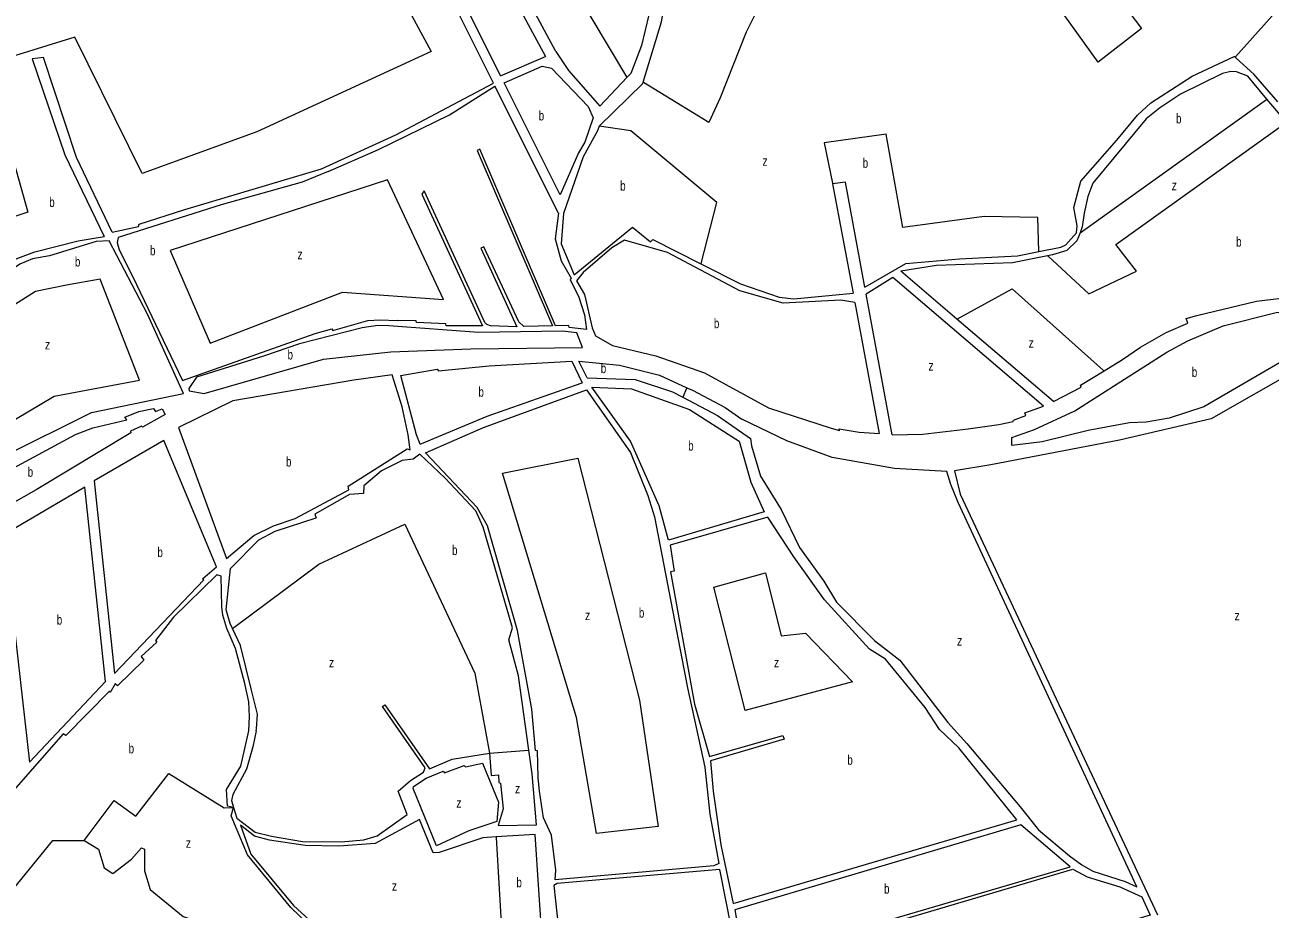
# Model space of a CAD drawing. Extents: x 639657 to 671642, y 222838 to 252123.
# Drawn here: x 640346 to 641627, y 234587 to 235497 of the extents above; entities that cross this region are included whole.
import ezdxf

# ---------------------------------------------------------------- set-up
doc = ezdxf.new("R2010")
doc.units = 0
doc.header["$LTSCALE"] = 4
doc.layers.add('1', color=7, linetype='Continuous', lineweight=13)
doc.layers.add('21', color=7, linetype='Continuous', lineweight=13)
doc.layers.add('7', color=7, linetype='Continuous')

msp = doc.modelspace()

# ---------------------------------------------------------------- linework, layer by layer
at = {"layer": '1'}
for p, q in [((640835.48, 235444.279), (640881.828, 235463.898)), ((640896.795, 235321.593), (640839.198, 235436.839)), ((640895.018, 235303.058), (640829.78, 235433.594)), ((641239.016, 235236.763), (641211.671, 235219.584)), ((641394.198, 235104.565), (641239.016, 235236.763)), ((641238.424, 235074.883), (641211.671, 235219.584)), ((641200.008, 235210.966), (641225.207, 235076.247)), ((640870.997, 234663.818), (640830.872, 234661.368))]:
    msp.add_line(p, q, dxfattribs=at)
for points in [[(640892.29, 235469.053), (640739.189, 235753.306), (640668.527, 235825.474), (640606.697, 235878.495), (640562.533, 235918.261), (640550.756, 235932.989), (640518.37, 235978.647), (640445.006, 236114.569)], [(640458.995, 236063.75), (640508.065, 235974.228), (640546.34, 235919.734), (640669.999, 235809.273), (640722.995, 235751.833), (640733.3, 235738.578), (640881.828, 235463.898)], [(640982.176, 235437.531), (641001.212, 235499.589), (641008.46, 235542.44), (641027.807, 235581.966), (641078.343, 235644.202), (641118.591, 235692.918), (641149.545, 235728.606), (641193.553, 235763.622), (641224.762, 235785.249), (641247.072, 235799.77), (641339.512, 235709.108), (641301.145, 235667.318), (641308.361, 235656.681), (641315.576, 235646.044)], [(640835.48, 235444.279), (640802.49, 235510.291), (640774.519, 235564.785), (640689.136, 235688.502), (640637.612, 235762.143)], [(640828.207, 235436.741), (640793.68, 235505.828), (640766.026, 235559.704), (640694.087, 235663.941)], [(640990.342, 235546.274), (640988.445, 235539.687), (640988.04, 235506.75), (640980.586, 235475.257), (640969.569, 235446.648), (640965.876, 235442.757), (640937.681, 235413.054)], [(640435.973, 235283.264), (640399.127, 235360.064), (640365.268, 235463.161), (640353.491, 235461.688), (640387.35, 235363.01), (640427.826, 235278.904)], [(640892.29, 235469.053), (640905.567, 235449.488), (640937.681, 235413.054)], [(641389.181, 235263.315), (641412.045, 235267.942), (641417.214, 235270.311), (641428.018, 235282.561), (641428.688, 235289.975), (641425.331, 235308.63), (641432.391, 235335.98), (641469.753, 235378.041), (641490.848, 235403.554), (641504.596, 235416.229), (641547.121, 235443.81), (641590.398, 235464.087)], [(641635.159, 235417.57), (641610.418, 235445.946), (641592.398, 235462.275), (641591.347, 235463.227), (641590.398, 235464.087)], [(640839.198, 235436.839), (640878.205, 235454.182), (640887.973, 235452.013), (640925.59, 235412.773), (640930.839, 235401.032), (640922.14, 235375.905), (640915.799, 235365.003), (640896.795, 235321.593)], [(641624.038, 235420.255), (641604.232, 235443.673), (641592.802, 235448.118), (641586.986, 235448.441), (641578.404, 235446.652), (641535.031, 235425.258), (641513.467, 235411.009), (641499.913, 235399.756), (641444.802, 235333.624), (641439.9, 235319.89), (641435.931, 235302.913), (641434.079, 235288.995), (641431.716, 235282.82)], [(640435.973, 235283.264), (640463.107, 235289.184), (640463.704, 235291.522), (640510.77, 235306.647), (640651.174, 235348.668), (640727.7, 235383.371), (640828.207, 235436.741)], [(640937.086, 235392.445), (640981.796, 235436.293), (640982.176, 235437.531)], [(640657.998, 235345.768), (640709.799, 235368.232), (640782.966, 235404.132), (640829.78, 235433.594)], [(641456.495, 235140.808), (641475.497, 235152.439), (641493.921, 235164.942), (641520.256, 235180.136), (641542.659, 235189.822), (641540.803, 235194.682), (641551.964, 235197.698), (641613.157, 235212.408), (641638.951, 235215.62), (641668.609, 235218.148), (641691.062, 235219.105), (641709.357, 235218.412), (641766.5, 235212.592), (641800.366, 235207.737), (641802.476, 235212.115), (641769.869, 235245.805), (641752.364, 235268.529), (641644.164, 235396.46), (641624.038, 235420.255)], [(640937.086, 235392.445), (640935.183, 235387.459), (640920.396, 235360.77), (640900.4, 235302.682), (640897.73, 235271.504), (640911.325, 235239.416), (640971.105, 235288.424), (640989.889, 235273.32), (640992.111, 235275.669), (641041.659, 235250.647)], [(640895.018, 235303.058), (640891.808, 235276.54), (640897.932, 235253.844), (640908.092, 235236.045), (640907.186, 235234.618), (640915.925, 235216.506), (640922.023, 235198.377), (640924.039, 235183.266), (640906.245, 235185.181), (640905.724, 235187.41), (640892.11, 235186.916), (640814.159, 235368.707), (640811.626, 235367.473), (640888.858, 235186.996), (640859.493, 235186.501), (640854.386, 235191.035), (640818.486, 235268.147), (640815.343, 235266.908), (640852.179, 235185.946), (640825.143, 235186.887), (640821.273, 235188.384), (640819.432, 235190.504), (640756.884, 235326.009), (640754.465, 235322.339), (640816.81, 235187.036), (640779.515, 235187.098), (640779.3, 235189.228), (640748.909, 235190.452), (640748.695, 235192.277), (640728.98, 235192.555)], [(640657.998, 235345.768), (640631.335, 235334.734), (640548.138, 235311.559), (640442.259, 235277.716)], [(641210.369, 235226.625), (641190.396, 235334.657), (641177.147, 235333.184), (641198.219, 235220.529)], [(641431.716, 235282.82), (641428.471, 235274.342), (641418.162, 235264.43), (641403.553, 235260.072), (641398.312, 235259.005)], [(640244.65, 235178.925), (640256.714, 235199.942), (640255.377, 235202.775), (640321.481, 235247.663), (640338.909, 235256.708), (640356.351, 235263.013), (640401.101, 235274.368), (640427.826, 235278.904)], [(640442.259, 235277.716), (640440.946, 235272.596), (640443.224, 235265.1), (640456.891, 235238.189), (640508.407, 235130.932), (640644.914, 235179.22), (640661.858, 235183.999), (640662.883, 235182.382), (640698.799, 235192.461), (640711.6, 235193.051), (640728.98, 235192.555)], [(641200.008, 235210.966), (641185.639, 235213.589), (641126.312, 235210.362), (641081.731, 235222.963), (641007.124, 235262.368), (640963.05, 235275.277), (640950.089, 235267.175), (640920.559, 235241.709), (640913.572, 235233.209)], [(641210.369, 235226.625), (641252.395, 235251.071), (641307.749, 235256.1), (641367.485, 235258.924), (641389.181, 235263.315)], [(641398.312, 235259.005), (641362.343, 235251.684), (641283.907, 235249.246), (641247.344, 235243.083)], [(641041.659, 235250.647), (641082.403, 235230.072), (641122.01, 235216.424), (641137.262, 235214.797), (641198.219, 235220.529)], [(640913.572, 235233.209), (640921.905, 235219.387), (640929.619, 235184.825), (640933.323, 235176.729), (640950.553, 235166.893), (640995.427, 235156.223), (641045.318, 235138.784), (641111.27, 235102.57), (641175.814, 235081.775), (641184.262, 235079.394), (641183.947, 235081.219), (641204.393, 235077.596), (641225.207, 235076.247)], [(641404.418, 235109.274), (641305.007, 235193.961), (641247.344, 235243.083)], [(640752.833, 235065.477), (640749.052, 235074.943), (640732.855, 235136.044), (640770.214, 235142.579), (640771.748, 235140.864), (640823.952, 235145.872), (640908.98, 235150.789), (640919.477, 235128.367)], [(640924.489, 235133.574), (640916.195, 235150.734), (640957.796, 235146.502)], [(640957.796, 235146.502), (640999.016, 235136.192), (641027.334, 235123.257)], [(641673.708, 235149.068), (641656.841, 235142.655), (641566.79, 235091.522), (641472.306, 235069.593), (641340.04, 235044.068), (641302.577, 235038.039), (641308.302, 235013.818), (641511.439, 234581.317)], [(641404.418, 235109.274), (641432.875, 235124.046), (641432.255, 235125.971), (641456.495, 235140.808)], [(640752.833, 235065.477), (640821.625, 235094.217), (640919.477, 235128.367)], [(640924.489, 235133.574), (640973.99, 235131.773), (641012.265, 235119.254), (641023.171, 235113.539)], [(640758.169, 235056.366), (640817.944, 235082.434), (640923.944, 235121.344)], [(640923.944, 235121.344), (640969.16, 235056.884), (640987.193, 235012.544), (640993.821, 234990.561), (641027.738, 234814.573), (641045.573, 234733.284), (641050.927, 234684.801), (641059.952, 234634.21)], [(640929.529, 235124.014), (640970.309, 235122.2), (641029.93, 235100.844), (641080.926, 235068.255)], [(641080.926, 235068.255), (641092.901, 235026.223), (641106.893, 234995.761), (641008.182, 234966.598), (640998.737, 235001.758), (640969.196, 235068.354), (640929.529, 235124.014)], [(641027.334, 235123.257), (641032.875, 235120.727), (641066.734, 235103.054), (641083.796, 235091.125)], [(641023.171, 235113.539), (641058.637, 235094.953), (641092.815, 235071.175), (641093.808, 235063.581), (641103.131, 235032.278), (641124.359, 234998.006), (641143.176, 234958.949), (641168.064, 234924.397), (641181.295, 234902.761), (641220.336, 234863.327), (641246.464, 234843.095), (641295.705, 234778.961), (641315.134, 234757.366), (641370.07, 234692.457), (641388.902, 234668.726), (641420.86, 234641.934), (641433.615, 234632.577), (641444.829, 234626.154), (641478.321, 234615.612), (641490.141, 234609.904), (641306.319, 235005.177), (641298.795, 235023.906), (641294.757, 235037.177), (641240.881, 235040.379), (641176.695, 235051.635), (641130.159, 235068.791), (641083.796, 235091.125)], [(641238.424, 235074.883), (641269.948, 235075.586), (641316.662, 235081.066), (641348.241, 235085.535), (641362.856, 235088.675), (641363.153, 235090.098), (641375.931, 235094.647), (641375.102, 235097.483), (641394.198, 235104.565)], [(640864.633, 234750.741), (640853.899, 234826.944), (640843.934, 234864.13), (640847.929, 234876.438), (640817.572, 234979.875), (640810.059, 234996.675), (640778.672, 235030.373), (640752.417, 235054.867), (640745.536, 235049.748), (640734.264, 235048.456), (640713.187, 235037.763), (640694.983, 235022.318), (640694.518, 235014.702), (640679.993, 235013.492), (640644.539, 234993.468), (640645.68, 234989.416)], [(641059.952, 234634.21), (641054.886, 234631.64), (640891.869, 234617.081), (640892.32, 234627.133), (640887.85, 234663.035), (640879.72, 234681.05), (640875.501, 234708.428), (640874.202, 234722.63), (640873.642, 234749.829), (640871.506, 234750.221), (640867.709, 234792.827), (640853.026, 234873.629), (640822.137, 234981.224), (640811.563, 235000.136), (640758.169, 235056.366)], [(640559.656, 234875.829), (640557.171, 234881.045), (640553.13, 234894.925), (640557.564, 234937.483), (640586.868, 234966.805), (640603.483, 234975.743), (640645.68, 234989.416)], [(640560.906, 234691.701), (640554.533, 234693.038), (640553.574, 234710.069), (640568.365, 234734.143), (640576.696, 234770.535), (640577.223, 234785.155), (640576.629, 234800.275), (640572.458, 234819.228), (640562.702, 234855.3), (640553.848, 234875.644), (640549.706, 234889.422), (640548.641, 234898.042), (640547.954, 234929.707), (640543.679, 234930.897), (640498.908, 234887.265), (640480.344, 234863.494), (640481.878, 234861.778), (640465.601, 234846.955), (640468.367, 234843.014), (640441.383, 234816.753), (640439.033, 234818.971), (640434.004, 234809.904), (640433.082, 234811.116), (640388.322, 234765.556), (640385.668, 234767.568), (640332.155, 234706.421)], [(640584.115, 234770.38), (640584.256, 234772.38), (640585.338, 234787.745), (640579.094, 234813.79), (640567.969, 234858.379), (640559.656, 234875.829)], [(640560.906, 234691.701), (640564.296, 234680.828), (640583.177, 234666.334), (640599.765, 234662.179), (640631.704, 234656.702), (640671.439, 234656.25), (640694.697, 234658.533), (640708.597, 234662.48), (640739.365, 234684.503), (640730.084, 234708.397), (640742.725, 234719.34), (640756.09, 234727.953), (640757.793, 234732.328), (640713.945, 234795.381), (640716.372, 234797.325), (640762.473, 234731.445), (640785.789, 234741.341), (640824.064, 234747.578)], [(640584.115, 234770.38), (640580.751, 234754.118), (640574.276, 234731.136), (640559.994, 234704.856), (640558.707, 234698.757), (640560.906, 234691.701)], [(640824.064, 234747.578), (640826.024, 234724.449), (640833.438, 234725.106), (640833.686, 234717.292), (640835.518, 234716.796), (640838.106, 234690.321), (640833.223, 234673.237), (640872.343, 234673.897), (640868.084, 234726.244), (640864.633, 234750.741)], [(640636.078, 234565.886), (640637.262, 234572.086), (640619.587, 234588.922), (640575.078, 234642.936), (640558.402, 234683.038), (640560.906, 234691.701)], [(640830.872, 234661.368), (640817.442, 234660.548), (640772.51, 234645.437), (640766.314, 234644.889), (640751.996, 234679.205), (640706.508, 234654.549), (640669.228, 234651.972), (640634.471, 234652.457), (640597.959, 234658.006), (640582.287, 234662.065), (640567.792, 234673.542), (640578.63, 234643.771), (640622.522, 234590.971), (640638.561, 234576.053), (640650.784, 234570.854), (640668.086, 234566.196), (640810.807, 234557.683), (640837.335, 234554.679)], [(640837.335, 234554.679), (640878.63, 234550.003), (640870.997, 234663.818)], [(641030.64, 234278.547), (641081.42, 234305.28), (641130.799, 234324.683), (641131.939, 234338.799), (641099.853, 234460.292), (641085.163, 234506.38), (641061.005, 234627.721), (640893.819, 234613.643), (640890.275, 234611.488), (640893.807, 234579.842), (640898.248, 234549.116), (640902.171, 234538.179), (640905.644, 234516.988), (640912.806, 234508.407), (640915.193, 234499.49), (640912.556, 234498.661), (640934.92, 234407.251), (640957.587, 234288.952)]]:
    msp.add_lwpolyline(points, dxfattribs=at)
for points in [[(640224.363, 235134.263), (640230.498, 235127.604), (640254.684, 235091.423), (640291.503, 235031.471), (640325.016, 235053.309), (640414.493, 235098.044), (640509.397, 235117.54), (640472.356, 235198.907), (640432.704, 235274.573), (640419.599, 235273.777), (640371.311, 235259.152), (640353.953, 235255.892), (640341.078, 235250.429), (640270.313, 235203.177), (640256.582, 235187.355), (640227.365, 235142.504)], [(641361.527, 235072.02), (641384.751, 235080.291), (641426.409, 235099.441), (641520.878, 235159.941), (641542.762, 235171.654), (641579.157, 235187.014), (641633.547, 235200.664), (641671.125, 235204.461), (641706.79, 235205.099), (641766.697, 235195.541), (641767.759, 235187.529), (641734.573, 235179.802), (641733.123, 235184.563), (641647.523, 235155.079), (641558.998, 235103.652), (641523.294, 235092.051), (641499.64, 235087.838), (641482.774, 235087.322), (641440.24, 235079.433), (641392.647, 235067.654), (641361.471, 235064.001)], [(640522.615, 235134.272), (640514.756, 235122.447), (640515.074, 235120.013), (640530.432, 235117.575), (640653.497, 235152.885), (640722.657, 235160.439), (640804.951, 235163.512), (640919.875, 235164.867), (640914.1, 235179.75), (640899.356, 235181.482), (640812.886, 235180.108), (640720.678, 235187.122), (640709.193, 235187.352), (640693.253, 235184.913), (640628.817, 235168.559), (640591.493, 235155.832)], [(640504.301, 235082.338), (640553.543, 234947.81), (640581.558, 234971.439), (640602.029, 234981.316), (640624.344, 234988.77), (640679.558, 235018.462), (640678.726, 235022.01), (640739.276, 235060.568), (640742.433, 235059.37), (640740.313, 235074.988), (640734.256, 235103.877), (640724.01, 235136.798), (640684.715, 235131.265), (640560.047, 235109.85)], [(640172.292, 234961.574), (640222.375, 234982.301), (640257.743, 234999.482), (640398.16, 235075.201), (640415.904, 235082.117), (640451.018, 235090.364), (640448.869, 235092.989), (640463.367, 235098.97), (640478.389, 235102.011), (640480.44, 235098.777), (640487.436, 235101.563), (640490.415, 235095.898), (640467.219, 235082.653), (640466.095, 235083.763), (640454.64, 235078.816), (640455.26, 235076.892), (640357.834, 235018.199), (640319.441, 234996.736), (640303.936, 234989.124), (640287.913, 234983.438), (640251.594, 234972.645), (640191.596, 234962.105)], [(640488.94, 235069.092), (640417.533, 235027.519), (640438.365, 234829.32), (640530.194, 234925.633), (640528.968, 234926.843), (640543.429, 234939.218)], [(640324.559, 234972.206), (640350.774, 234738.414), (640429.164, 234821.14), (640407.814, 235021.163)], [(641110.408, 234990.12), (641009.939, 234961.534), (641014.052, 234934.866), (641010.501, 234933.929), (641034.946, 234797.771), (641050.389, 234744.176), (641125.974, 234765.678), (641127.419, 234761.831), (641051.634, 234739.718), (641054.147, 234708.472), (641062.283, 234653.409), (641074.919, 234592.996), (641366.793, 234678.936), (641307.131, 234752.949), (641287.006, 234771.901), (641272.449, 234794.441), (641231.622, 234844.115), (641215.203, 234854.565), (641168.884, 234905.218), (641137.335, 234949.573)], [(640769.627, 234652.117), (640745.515, 234711.238), (640745.91, 234713.169), (640758.97, 234721.78), (640776.51, 234728.897), (640777.738, 234727.383), (640798.223, 234734.926), (640799.349, 234733.41), (640816.908, 234737.179), (640833.393, 234697.192), (640831.777, 234677.287), (640802.971, 234667.762)], [(641076.494, 234586.225), (641085.728, 234532.368), (641421.532, 234630.773), (641370.887, 234673.786)], [(641105.529, 234462.866), (641090.947, 234507.838), (641086.765, 234528.619), (641424.19, 234628.05), (641438.968, 234620.33), (641472.662, 234610.095), (641495.178, 234599.685), (641503.719, 234580.861)]]:
    msp.add_lwpolyline(points, close=True, dxfattribs=at)
at = {"layer": '21'}
for points in [[(640965.876, 235442.757), (640965.577, 235443.257), (640780.932, 235751.892), (640714.758, 235832.559), (640614.924, 235916.037), (640566.353, 235988.09), (640522.05, 236074.013)], [(641308.361, 235656.681), (641307.86, 235656.783), (641213.2, 235676.165), (641159.159, 235613.57), (641109.478, 235531.84), (641088.182, 235489.172), (641061.322, 235421.396), (641049.744, 235396.058), (640982.676, 235437.224), (640982.176, 235437.531)], [(641591.347, 235463.227), (641591.792, 235463.727), (641670.418, 235552.037), (641587.833, 235668.081), (641587.477, 235668.581)], [(641480.356, 235511.74), (641480.745, 235511.24), (641494.996, 235492.909), (641450.302, 235458.131), (641315.934, 235645.544), (641315.576, 235646.044)], [(640640.3, 235594.114), (640640.8, 235594.364), (640684.72, 235616.334), (640764.215, 235469.053), (640584.616, 235386.575), (640466.846, 235343.864), (640397.656, 235483.781), (640306.384, 235455.797), (640349.075, 235304.098), (640278.413, 235280.532), (640237.194, 235476.417), (640168.004, 235523.547), (640100.286, 235514.71), (640023.736, 235457.27), (639905.965, 235363.01), (639830.887, 235429.287), (639802.916, 235408.667)], [(641431.716, 235282.82), (641623.538, 235419.898), (641624.038, 235420.255)], [(641041.659, 235250.647), (641041.787, 235251.147), (641057.905, 235314.037), (640969.578, 235387.677), (640937.086, 235392.445)], [(641398.312, 235259.005), (641398.812, 235258.542), (641440.658, 235219.777), (641489.975, 235243.342), (641468.629, 235270.589), (641643.664, 235396.101), (641644.164, 235396.46)], [(641389.181, 235263.315), (641389.17, 235263.815), (641388.398, 235298.573), (641333.193, 235299.309), (641249.282, 235288.263), (641232.352, 235383.995), (641168.315, 235375.159), (641177.042, 235333.684), (641177.147, 235333.184)], [(641305.007, 235193.961), (641305.506, 235194.233), (641361.899, 235224.932), (641455.995, 235141.253), (641456.495, 235140.808)], [(641023.171, 235113.539), (641023.385, 235114.039), (641027.247, 235123.053), (641027.334, 235123.257)], [(640559.656, 234875.829), (640648.65, 234941.781), (640736.978, 234983.02), (640809.112, 234829.847), (640824.064, 234747.578)], [(640824.064, 234747.578), (640864.133, 234750.702), (640864.633, 234750.741)], [(640407.221, 234657.528), (640438.136, 234698.767), (640460.218, 234682.566), (640494.077, 234726.75), (640551.323, 234691.148), (640560.906, 234691.701)], [(640278.553, 234539.795), (640374.835, 234657.528), (640407.221, 234657.528)], [(640407.221, 234657.528), (640407.721, 234657.228), (640421.943, 234648.691), (640427.831, 234629.544), (640436.664, 234623.653), (640455.801, 234638.381), (640466.106, 234650.164), (640469.051, 234648.691), (640469.051, 234626.599), (640474.939, 234607.452), (640508.798, 234579.469), (640557.378, 234563.268), (640595.653, 234560.322), (640635.578, 234565.817), (640636.078, 234565.886)], [(640830.872, 234661.368), (640830.902, 234660.868), (640837.305, 234555.179), (640837.335, 234554.679)]]:
    msp.add_lwpolyline(points, dxfattribs=at)
for points in [[(640495.721, 235264.645), (640536.771, 235169.335), (640672.943, 235221.619), (640776.727, 235214.255), (640719.315, 235337.235)], [(640270.423, 235142.588), (640310.8, 235075.811), (640376.309, 235114.841), (640463.901, 235131.042), (640423.417, 235234.875), (640388.822, 235228.984), (640357.172, 235222.356), (640317.424, 235197.319)], [(640837.499, 235035.545), (640915.105, 235050.769), (640978.406, 234801.864), (640997.544, 234672.256), (640934.243, 234664.892), (640913.633, 234784.19)], [(641054.899, 234918.302), (641107.953, 234932.944), (641124.147, 234868.14), (641149.173, 234871.086), (641197.753, 234821.01), (641087.344, 234791.554)]]:
    msp.add_lwpolyline(points, close=True, dxfattribs=at)

# ---------------------------------------------------------------- texts
at = {"layer": '7'}
for s, width, p in [('b', 0.75, (640874.773, 235398.256)), ('b', 0.75, (641530.514, 235395.237)), ('z', 0.8, (641105.013, 235351.594)), ('b', 0.75, (641208.118, 235349.58)), ('b', 0.75, (640958.592, 235326.015)), ('z', 0.8, (641526.042, 235326.556)), ('b', 0.75, (640371.157, 235309.253)), ('b', 0.75, (640474.837, 235259.524)), ('b', 0.75, (641592.344, 235268.575)), ('b', 0.75, (640397.59, 235248.019)), ('z', 0.8, (640626.571, 235255.494)), ('b', 0.75, (641055.017, 235184.625)), ('z', 0.8, (640366.741, 235162.707)), ('z', 0.8, (641378.829, 235164.547)), ('b', 0.75, (640616.378, 235152.463)), ('b', 0.75, (640938.659, 235138.401)), ('z', 0.8, (641275.78, 235140.982)), ('b', 0.75, (641546.708, 235134.55)), ('b', 0.75, (640812.792, 235114.1)), ('b', 0.75, (641028.576, 235058.666)), ('b', 0.75, (640614.775, 235042.304)), ('b', 0.75, (640349.029, 235031.792)), ('b', 0.75, (640785.623, 234951.291)), ('b', 0.75, (640482.501, 234949.206)), ('b', 0.75, (640977.855, 234886.881)), ('b', 0.75, (640378.913, 234879.788)), ('z', 0.8, (640922.466, 234884.341)), ('z', 0.8, (641590.715, 234884.04)), ('z', 0.8, (641305.22, 234858.225)), ('z', 0.8, (640658.955, 234835.739)), ('z', 0.8, (641116.786, 234835.739)), ('b', 0.75, (640452.857, 234747.37)), ('b', 0.75, (641192.327, 234735.591)), ('z', 0.8, (640850.331, 234706.131)), ('z', 0.8, (640789.974, 234691.403)), ('z', 0.8, (640511.742, 234650.164)), ('b', 0.75, (640851.868, 234609.598)), ('z', 0.8, (640723.728, 234605.979)), ('b', 0.75, (641230.087, 234603.077))]:
    msp.add_text(s, height=10, dxfattribs=dict(at, width=width)).set_placement(p)

doc.saveas('drawing.dxf')
